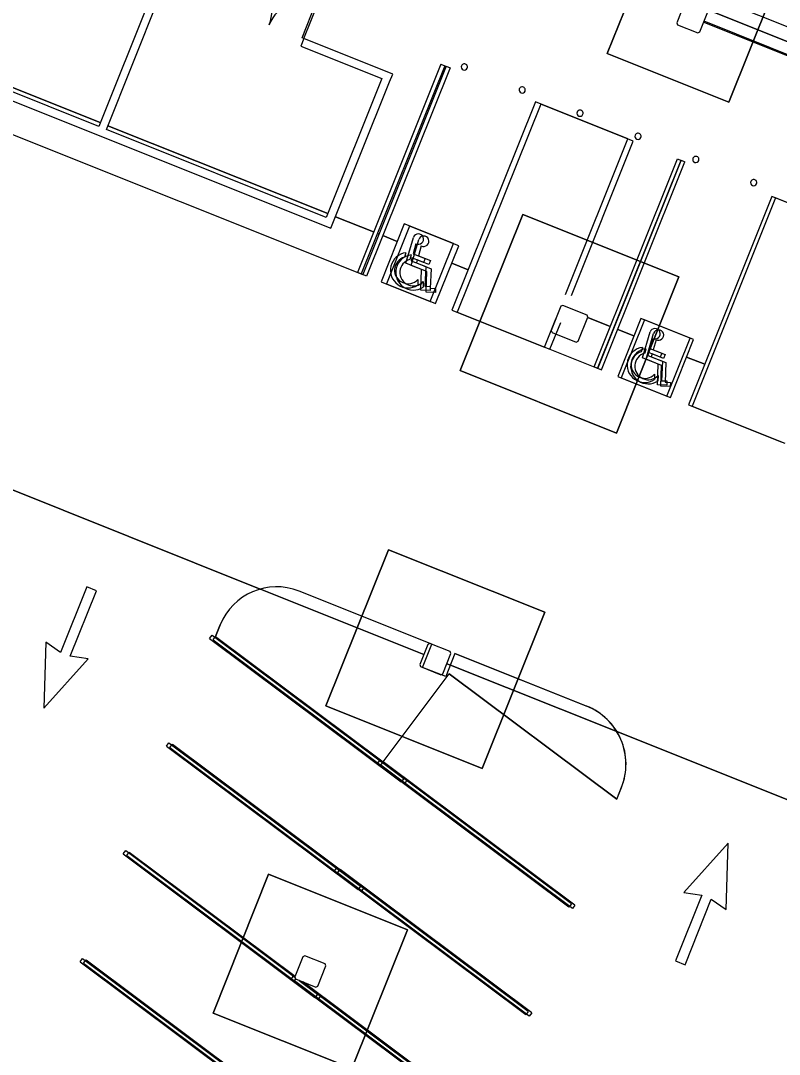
# Model space of a CAD drawing. Extents: x 468143 to 491361, y 1438528 to 1468730.
# Drawn here: x 488578.1 to 488638.9, y 1467240.7 to 1467323.7 of the extents above; entities that cross this region are included whole.
import ezdxf

# ---------------------------------------------------------------- set-up
doc = ezdxf.new("R2010")
doc.units = 0
doc.layers.add('Default', color=7, linetype='Continuous')
doc.layers.add('Xreference_dp', color=7, linetype='Continuous')

# ---------------------------------------------------------------- blocks, each defined once
blk = doc.blocks.new('Footing-Rectangular - F1-181549-FOUNDATION PLAN_1')
at = {"layer": 'Default'}
for p, q in [((72, 72), (-72, 72)), ((-72, 72), (-72, -72)), ((-72, -72), (-72, 72)), ((-72, 72), (72, 72)), ((72, -72), (72, 72)), ((72, 72), (72, -72)), ((-72, -72), (72, -72)), ((72, -72), (-72, -72))]:
    blk.add_line(p, q, dxfattribs=at)
blk = doc.blocks.new('Footing-Rectangular - F14-740151-FOUNDATION PLAN_1')
at = {"layer": 'Default'}
for p, q in [((81, 81), (-81, 81)), ((-81, 81), (-81, -81)), ((-81, -81), (-81, 81)), ((-81, 81), (81, 81)), ((81, -81), (81, 81)), ((81, 81), (81, -81)), ((-81, -81), (81, -81)), ((81, -81), (-81, -81))]:
    blk.add_line(p, q, dxfattribs=at)
blk = doc.blocks.new('Footing-Rectangular - F3-182452-FOUNDATION PLAN_1')
at = {"layer": 'Default'}
for p, q in [((63, 63), (-63, 63)), ((-63, 63), (-63, -63)), ((-63, -63), (-63, 63)), ((-63, 63), (63, 63)), ((63, -63), (63, 63)), ((63, 63), (63, -63)), ((-63, -63), (63, -63)), ((63, -63), (-63, -63))]:
    blk.add_line(p, q, dxfattribs=at)

msp = doc.modelspace()

# ---------------------------------------------------------------- linework, layer by layer
at = {"layer": 'Xreference_dp'}
for p, q in [((488540.925, 1467329.157), (488605.53, 1467303.311)), ((488588.801, 1467326.335), (488584.343, 1467315.193)), ((488584.962, 1467314.946), (488589.42, 1467326.087)), ((488632.756, 1467325.938), (488641.118, 1467322.592)), ((488600.654, 1467322.311), (488601.768, 1467325.096)), ((488631.359, 1467325.145), (488630.709, 1467323.521)), ((488600.809, 1467322.249), (488601.923, 1467325.034)), ((488632.566, 1467322.778), (488633.216, 1467324.403)), ((488682.204, 1467304.944), (488633.151, 1467324.568)), ((488630.709, 1467323.521), (488630.778, 1467323.358)), ((488632.88, 1467323.555), (488681.701, 1467304.023)), ((488681.732, 1467304.1), (488632.911, 1467323.632)), ((488630.778, 1467323.358), (488632.403, 1467322.708)), ((488632.403, 1467322.708), (488632.566, 1467322.778)), ((488568.219, 1467322.003), (488584.467, 1467315.503)), ((488584.467, 1467315.503), (488568.219, 1467322.003)), ((488600.809, 1467322.249), (488600.561, 1467321.63)), ((488600.809, 1467322.249), (488600.654, 1467322.311)), ((488607.927, 1467319.401), (488600.809, 1467322.249)), ((488567.848, 1467321.074), (488602.355, 1467307.269)), ((488584.343, 1467315.193), (488568.095, 1467321.693)), ((488600.561, 1467321.63), (488607.06, 1467319.03)), ((488611.788, 1467320.192), (488605.102, 1467303.479)), ((488612.098, 1467320.068), (488605.412, 1467303.356)), ((488611.788, 1467320.192), (488612.098, 1467320.068)), ((488612.216, 1467320.023), (488605.53, 1467303.311)), ((488612.526, 1467319.899), (488605.84, 1467303.187)), ((488607.679, 1467318.782), (488607.927, 1467319.401)), ((488612.216, 1467320.023), (488612.526, 1467319.899)), ((488607.06, 1467319.03), (488602.603, 1467307.888)), ((488602.974, 1467307.022), (488607.679, 1467318.782)), ((488619.371, 1467317.158), (488612.685, 1467300.446)), ((488619.799, 1467316.989), (488613.113, 1467300.277)), ((488626.798, 1467314.187), (488619.371, 1467317.158)), ((488627.226, 1467314.018), (488619.799, 1467316.989)), ((488585.086, 1467315.255), (488602.727, 1467308.198)), ((488602.727, 1467308.198), (488585.086, 1467315.255)), ((488602.603, 1467307.888), (488584.962, 1467314.946)), ((488621.799, 1467301.69), (488626.798, 1467314.187)), ((488622.272, 1467301.635), (488627.226, 1467314.018)), ((488624.087, 1467295.884), (488630.773, 1467312.597)), ((488630.773, 1467312.597), (488631.082, 1467312.473)), ((488624.37, 1467295.774), (488631.056, 1467312.486)), ((488624.396, 1467295.761), (488631.082, 1467312.473)), ((488624.68, 1467295.65), (488631.366, 1467312.362)), ((488631.056, 1467312.486), (488631.366, 1467312.362)), ((488638.355, 1467309.563), (488631.669, 1467292.851)), ((488638.638, 1467309.452), (488631.953, 1467292.74)), ((488645.783, 1467306.592), (488638.355, 1467309.563)), ((488646.066, 1467306.481), (488638.638, 1467309.452)), ((488603.346, 1467307.95), (488606.402, 1467306.727)), ((488606.402, 1467306.727), (488603.346, 1467307.95)), ((488602.355, 1467307.269), (488602.974, 1467307.022)), ((488608.855, 1467307.363), (488606.998, 1467302.721)), ((488609.283, 1467307.195), (488607.426, 1467302.552)), ((488612.801, 1467305.785), (488608.855, 1467307.363)), ((488613.229, 1467305.616), (488609.283, 1467307.195)), ((488606.711, 1467306.604), (488606.829, 1467306.557)), ((488606.829, 1467306.557), (488606.711, 1467306.604)), ((488607.138, 1467306.433), (488608.297, 1467305.969)), ((488608.297, 1467305.969), (488607.138, 1467306.433)), ((488608.995, 1467304.212), (488609.593, 1467306.292)), ((488609.423, 1467304.043), (488610.021, 1467306.123)), ((488609.793, 1467305.778), (488609.561, 1467304.973)), ((488610.221, 1467305.61), (488609.989, 1467304.804)), ((488610.944, 1467301.142), (488612.801, 1467305.785)), ((488611.372, 1467300.974), (488613.229, 1467305.616)), ((488608.977, 1467305.054), (488608.874, 1467304.693)), ((488609.405, 1467304.885), (488609.301, 1467304.524)), ((488609.468, 1467304.651), (488609.399, 1467304.409)), ((488609.399, 1467304.409), (488610.575, 1467303.939)), ((488610.397, 1467304.279), (488609.468, 1467304.651)), ((488609.561, 1467304.973), (488610.521, 1467304.589)), ((488609.896, 1467304.482), (488609.827, 1467304.24)), ((488610.825, 1467304.11), (488609.896, 1467304.482)), ((488609.989, 1467304.804), (488610.948, 1467304.42)), ((488610.521, 1467304.589), (488610.397, 1467304.279)), ((488610.948, 1467304.42), (488610.825, 1467304.11)), ((488605.412, 1467303.356), (488605.102, 1467303.479)), ((488610.233, 1467303.716), (488608.995, 1467304.212)), ((488610.661, 1467303.548), (488609.423, 1467304.043)), ((488609.827, 1467304.24), (488611.002, 1467303.77)), ((488610.174, 1467302.051), (488610.233, 1467303.716)), ((488610.575, 1467303.939), (488610.519, 1467302.372)), ((488610.602, 1467301.882), (488610.661, 1467303.548)), ((488611.002, 1467303.77), (488610.947, 1467302.203)), ((488612.67, 1467304.22), (488613.984, 1467303.694)), ((488613.984, 1467303.694), (488612.67, 1467304.22)), ((488605.84, 1467303.187), (488605.53, 1467303.311)), ((488606.998, 1467302.721), (488610.944, 1467301.142)), ((488609.955, 1467302.908), (488609.939, 1467302.463)), ((488610.382, 1467302.739), (488610.367, 1467302.294)), ((488607.426, 1467302.552), (488611.372, 1467300.974)), ((488610.924, 1467302.024), (488610.174, 1467302.051)), ((488610.519, 1467302.372), (488610.936, 1467302.357)), ((488611.352, 1467301.856), (488610.602, 1467301.882)), ((488610.936, 1467302.357), (488610.924, 1467302.024)), ((488610.947, 1467302.203), (488611.364, 1467302.189)), ((488611.364, 1467302.189), (488611.352, 1467301.856)), ((488612.685, 1467300.446), (488620.112, 1467297.474)), ((488613.113, 1467300.277), (488620.54, 1467297.306)), ((488621.423, 1467300.758), (488620.649, 1467298.824)), ((488621.585, 1467300.828), (488621.423, 1467300.758)), ((488623.52, 1467300.054), (488621.585, 1467300.828)), ((488620.112, 1467297.474), (488621.025, 1467299.755)), ((488620.54, 1467297.306), (488621.405, 1467299.468)), ((488622.815, 1467297.957), (488623.589, 1467299.891)), ((488623.589, 1467299.891), (488623.52, 1467300.054)), ((488623.578, 1467299.856), (488625.386, 1467299.132)), ((488625.386, 1467299.132), (488623.578, 1467299.856)), ((488627.84, 1467299.768), (488625.983, 1467295.126)), ((488628.123, 1467299.657), (488626.266, 1467295.015)), ((488631.786, 1467298.19), (488627.84, 1467299.768)), ((488632.069, 1467298.079), (488628.123, 1467299.657)), ((488620.649, 1467298.824), (488620.719, 1467298.661)), ((488620.719, 1467298.661), (488622.653, 1467297.887)), ((488625.978, 1467298.896), (488627.282, 1467298.374)), ((488627.282, 1467298.374), (488625.978, 1467298.896)), ((488627.98, 1467296.617), (488628.578, 1467298.697)), ((488628.263, 1467296.506), (488628.861, 1467298.586)), ((488622.653, 1467297.887), (488622.815, 1467297.957)), ((488628.777, 1467298.183), (488628.546, 1467297.378)), ((488628.644, 1467297.829), (488628.672, 1467297.818)), ((488628.672, 1467297.818), (488628.644, 1467297.829)), ((488629.06, 1467298.073), (488628.829, 1467297.267)), ((488629.929, 1467293.547), (488631.786, 1467298.19)), ((488630.212, 1467293.437), (488632.069, 1467298.079)), ((488620.54, 1467297.306), (488624.68, 1467295.65)), ((488627.962, 1467297.459), (488627.858, 1467297.098)), ((488628.245, 1467297.348), (488628.141, 1467296.987)), ((488628.453, 1467297.056), (488628.384, 1467296.814)), ((488629.381, 1467296.684), (488628.453, 1467297.056)), ((488628.546, 1467297.378), (488629.505, 1467296.994)), ((488628.736, 1467296.945), (488628.667, 1467296.703)), ((488629.665, 1467296.573), (488628.736, 1467296.945)), ((488628.829, 1467297.267), (488629.788, 1467296.883)), ((488629.505, 1467296.994), (488629.381, 1467296.684)), ((488629.788, 1467296.883), (488629.665, 1467296.573)), ((488629.218, 1467296.121), (488627.98, 1467296.617)), ((488629.501, 1467296.011), (488628.263, 1467296.506)), ((488628.384, 1467296.814), (488629.559, 1467296.344)), ((488628.667, 1467296.703), (488629.842, 1467296.233)), ((488629.159, 1467294.456), (488629.218, 1467296.121)), ((488629.442, 1467294.345), (488629.501, 1467296.011)), ((488629.559, 1467296.344), (488629.504, 1467294.777)), ((488629.842, 1467296.233), (488629.787, 1467294.666)), ((488631.51, 1467296.682), (488632.969, 1467296.099)), ((488632.969, 1467296.099), (488631.51, 1467296.682)), ((488624.396, 1467295.761), (488624.087, 1467295.884)), ((488624.68, 1467295.65), (488624.37, 1467295.774)), ((488628.939, 1467295.313), (488628.923, 1467294.868)), ((488629.222, 1467295.202), (488629.207, 1467294.757)), ((488625.983, 1467295.126), (488629.929, 1467293.547)), ((488626.266, 1467295.015), (488630.212, 1467293.437)), ((488629.909, 1467294.429), (488629.159, 1467294.456)), ((488630.192, 1467294.318), (488629.442, 1467294.345)), ((488629.504, 1467294.777), (488629.92, 1467294.762)), ((488629.787, 1467294.666), (488630.203, 1467294.652)), ((488629.92, 1467294.762), (488629.909, 1467294.429)), ((488630.203, 1467294.652), (488630.192, 1467294.318)), ((488631.669, 1467292.851), (488639.097, 1467289.879)), ((488631.953, 1467292.74), (488639.38, 1467289.769)), ((488597.297, 1467278.058), (488574.496, 1467287.18)), ((488574.496, 1467287.18), (488597.297, 1467278.058)), ((488583.397, 1467278.234), (488581.292, 1467272.971)), ((488582.065, 1467272.662), (488584.171, 1467277.924)), ((488584.171, 1467277.924), (488583.397, 1467278.234)), ((488610.423, 1467272.807), (488597.311, 1467278.053)), ((488597.311, 1467278.053), (488610.423, 1467272.807)), ((488611.069, 1467273.63), (488600.418, 1467277.891)), ((488611.069, 1467273.63), (488600.418, 1467277.891)), ((488594.089, 1467275.179), (488593.717, 1467274.251)), ((488593.717, 1467274.251), (488594.089, 1467275.179)), ((488580.101, 1467273.807), (488579.946, 1467268.485)), ((488581.292, 1467272.971), (488580.101, 1467273.807)), ((488593.234, 1467274.094), (488593.434, 1467274.361)), ((488593.234, 1467274.094), (488608.614, 1467262.587)), ((488593.434, 1467274.361), (488608.814, 1467262.854)), ((488593.517, 1467273.984), (488593.717, 1467274.251)), ((488593.517, 1467273.984), (488608.897, 1467262.476)), ((488593.717, 1467274.251), (488607.167, 1467264.187)), ((488593.717, 1467274.251), (488607.167, 1467264.187)), ((488610.744, 1467273.616), (488610.094, 1467271.991)), ((488610.326, 1467271.773), (488611.069, 1467273.63)), ((488610.906, 1467273.686), (488610.744, 1467273.616)), ((488612.531, 1467273.036), (488610.906, 1467273.686)), ((488611.951, 1467271.248), (488612.601, 1467272.873)), ((488612.925, 1467272.887), (488612.183, 1467271.03)), ((488612.601, 1467272.873), (488612.531, 1467273.036)), ((488623.477, 1467268.666), (488612.925, 1467272.887)), ((488612.925, 1467272.887), (488623.496, 1467268.658)), ((488579.946, 1467268.485), (488583.504, 1467272.445)), ((488583.504, 1467272.445), (488582.065, 1467272.662)), ((488610.094, 1467271.991), (488610.164, 1467271.829)), ((488612.553, 1467271.955), (488612.28, 1467272.064)), ((488612.28, 1467272.064), (488612.553, 1467271.955)), ((488625.897, 1467266.616), (488612.553, 1467271.955)), ((488612.553, 1467271.955), (488625.897, 1467266.616)), ((488607.167, 1467264.187), (488612.459, 1467271.259)), ((488610.164, 1467271.829), (488611.788, 1467271.179)), ((488612.183, 1467271.03), (488610.326, 1467271.773)), ((488611.788, 1467271.179), (488611.951, 1467271.248)), ((488612.459, 1467271.259), (488625.908, 1467261.197)), ((488625.908, 1467261.197), (488612.459, 1467271.259)), ((488648.029, 1467257.762), (488625.897, 1467266.616)), ((488625.897, 1467266.616), (488648.029, 1467257.762)), ((488589.773, 1467265.444), (488589.973, 1467265.711)), ((488589.773, 1467265.444), (488605.153, 1467253.936)), ((488589.973, 1467265.711), (488605.353, 1467254.203)), ((488590.056, 1467265.333), (488590.256, 1467265.6)), ((488590.056, 1467265.333), (488605.436, 1467253.825)), ((488590.256, 1467265.6), (488605.636, 1467254.092)), ((488606.685, 1467264.031), (488606.884, 1467264.298)), ((488622.064, 1467252.523), (488606.685, 1467264.031)), ((488622.264, 1467252.79), (488606.884, 1467264.298)), ((488606.968, 1467263.92), (488607.167, 1467264.187)), ((488622.348, 1467252.412), (488606.968, 1467263.92)), ((488607.167, 1467264.187), (488609.097, 1467262.743)), ((488622.547, 1467252.679), (488607.167, 1467264.187)), ((488608.814, 1467262.854), (488608.614, 1467262.587)), ((488609.097, 1467262.743), (488608.897, 1467262.476)), ((488625.908, 1467261.197), (488626.287, 1467262.144)), ((488625.908, 1467261.197), (488626.28, 1467262.125)), ((488586.312, 1467256.793), (488586.512, 1467257.06)), ((488586.512, 1467257.06), (488600.076, 1467246.911)), ((488634.834, 1467257.656), (488631.275, 1467253.696)), ((488634.679, 1467252.334), (488634.834, 1467257.656)), ((488586.312, 1467256.793), (488601.692, 1467245.285)), ((488586.596, 1467256.682), (488586.795, 1467256.949)), ((488586.596, 1467256.682), (488601.975, 1467245.174)), ((488586.795, 1467256.949), (488600.097, 1467246.996)), ((488603.222, 1467255.381), (488603.422, 1467255.648)), ((488618.602, 1467243.873), (488603.222, 1467255.381)), ((488618.802, 1467244.14), (488603.422, 1467255.648)), ((488603.505, 1467255.27), (488603.705, 1467255.537)), ((488619.085, 1467244.03), (488603.705, 1467255.537)), ((488618.885, 1467243.763), (488603.505, 1467255.27)), ((488605.353, 1467254.203), (488605.153, 1467253.936)), ((488605.636, 1467254.092), (488605.436, 1467253.825)), ((488631.275, 1467253.696), (488632.714, 1467253.479)), ((488632.714, 1467253.479), (488630.609, 1467248.217)), ((488631.382, 1467247.907), (488633.488, 1467253.17)), ((488633.488, 1467253.17), (488634.679, 1467252.334)), ((488622.264, 1467252.79), (488622.064, 1467252.523)), ((488622.547, 1467252.679), (488622.348, 1467252.412)), ((488582.852, 1467248.142), (488583.051, 1467248.409)), ((488582.852, 1467248.142), (488598.231, 1467236.634)), ((488583.051, 1467248.409), (488598.431, 1467236.901)), ((488583.135, 1467248.031), (488583.334, 1467248.298)), ((488583.135, 1467248.031), (488598.515, 1467236.524)), ((488583.334, 1467248.298), (488598.714, 1467236.79)), ((488600.715, 1467248.548), (488600.065, 1467246.923)), ((488600.878, 1467248.617), (488600.715, 1467248.548)), ((488602.502, 1467247.967), (488600.878, 1467248.617)), ((488602.572, 1467247.805), (488602.502, 1467247.967)), ((488630.609, 1467248.217), (488631.382, 1467247.907)), ((488601.922, 1467246.18), (488602.572, 1467247.805)), ((488599.761, 1467246.73), (488599.961, 1467246.997)), ((488615.141, 1467235.223), (488599.761, 1467246.73)), ((488600.076, 1467246.911), (488599.961, 1467246.997)), ((488600.045, 1467246.619), (488600.15, 1467246.76)), ((488615.424, 1467235.112), (488600.045, 1467246.619)), ((488600.065, 1467246.923), (488600.135, 1467246.76)), ((488600.135, 1467246.76), (488601.759, 1467246.11)), ((488600.427, 1467246.649), (488601.892, 1467245.552)), ((488615.341, 1467235.489), (488600.427, 1467246.649)), ((488600.717, 1467246.533), (488602.175, 1467245.441)), ((488615.624, 1467235.379), (488600.717, 1467246.533)), ((488601.892, 1467245.552), (488601.692, 1467245.285)), ((488601.759, 1467246.11), (488601.922, 1467246.18)), ((488602.175, 1467245.441), (488601.975, 1467245.174)), ((488618.802, 1467244.14), (488618.602, 1467243.873)), ((488619.085, 1467244.03), (488618.885, 1467243.763))]:
    msp.add_line(p, q, dxfattribs=at)
msp.add_lwpolyline([(488175.268, 1467102.238), (488809.482, 1466848.513), (488820.718, 1466876.599), (488922.306, 1466835.957), (489050.918, 1467157.435), (488315.116, 1467451.802)], close=True, dxfattribs=at)
for centre, radius, start, end in [((488595.238, 1467324.477), 3, 338.19552, 68.19552), ((488600.809, 1467322.249), 3, 68.19552, 158.19552), ((488613.676, 1467319.973), 0.25, 158.19552, 338.19552), ((488613.676, 1467319.973), 0.25, 338.19552, 158.19552), ((488618.318, 1467318.116), 0.25, 158.19552, 338.19552), ((488618.318, 1467318.116), 0.25, 338.19552, 158.19552), ((488622.96, 1467316.259), 0.25, 158.19552, 338.19552), ((488622.96, 1467316.259), 0.25, 338.19552, 158.19552), ((488627.602, 1467314.402), 0.25, 158.19552, 338.19552), ((488627.602, 1467314.402), 0.25, 338.19552, 158.19552), ((488632.245, 1467312.544), 0.25, 158.19552, 338.19552), ((488632.245, 1467312.544), 0.25, 338.19552, 158.19552), ((488636.887, 1467310.687), 0.25, 338.19552, 158.19552), ((488636.887, 1467310.687), 0.25, 158.19552, 338.19552), ((488609.985, 1467306.148), 0.417, 242.56708, 159.87904), ((488610.412, 1467305.98), 0.417, 242.56708, 159.87904), ((488609.165, 1467303.649), 1.417, 97.59261, 303.13363), ((488609.165, 1467303.649), 1.083, 105.57702, 316.82646), ((488609.592, 1467303.481), 1.417, 97.59261, 303.13363), ((488609.592, 1467303.481), 1.083, 105.57702, 316.82646), ((488628.969, 1467298.553), 0.417, 242.56708, 159.87904), ((488629.252, 1467298.442), 0.417, 242.56708, 159.87904), ((488628.149, 1467296.054), 1.417, 97.59261, 303.13363), ((488628.432, 1467295.944), 1.417, 97.59261, 303.13363), ((488628.149, 1467296.054), 1.083, 105.57702, 316.82646), ((488628.432, 1467295.944), 1.083, 105.57702, 316.82646), ((488598.609, 1467273.37), 4.869, 68.19552, 158.19552), ((488598.609, 1467273.37), 4.869, 68.19552, 158.19552), ((488621.608, 1467263.994), 5.032, 338.19552, 68.19552), ((488621.635, 1467264.006), 5.011, 338.19552, 68.19552)]:
    msp.add_arc(centre, radius, start, end, dxfattribs=at)

# ---------------------------------------------------------------- block references
at = {"layer": 'Xreference_dp', "yscale": 0.08333333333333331}
for name, p, xscale, rotation in [('Footing-Rectangular - F3-182452-FOUNDATION PLAN_1', (488631.962, 1467323.962), 0.0833333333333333, -21.804483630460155), ('Footing-Rectangular - F14-740151-FOUNDATION PLAN_1', (488622.119, 1467299.357), 0.08333333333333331, 158.19551636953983), ('Footing-Rectangular - F14-740151-FOUNDATION PLAN_1', (488611.347, 1467272.432), 0.08333333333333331, 158.19551636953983), ('Footing-Rectangular - F1-181549-FOUNDATION PLAN_1', (488601.318, 1467247.364), 0.08333333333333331, 158.19551636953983)]:
    msp.add_blockref(name, p, dxfattribs=dict(at, xscale=xscale, rotation=rotation))

doc.saveas('drawing.dxf')
